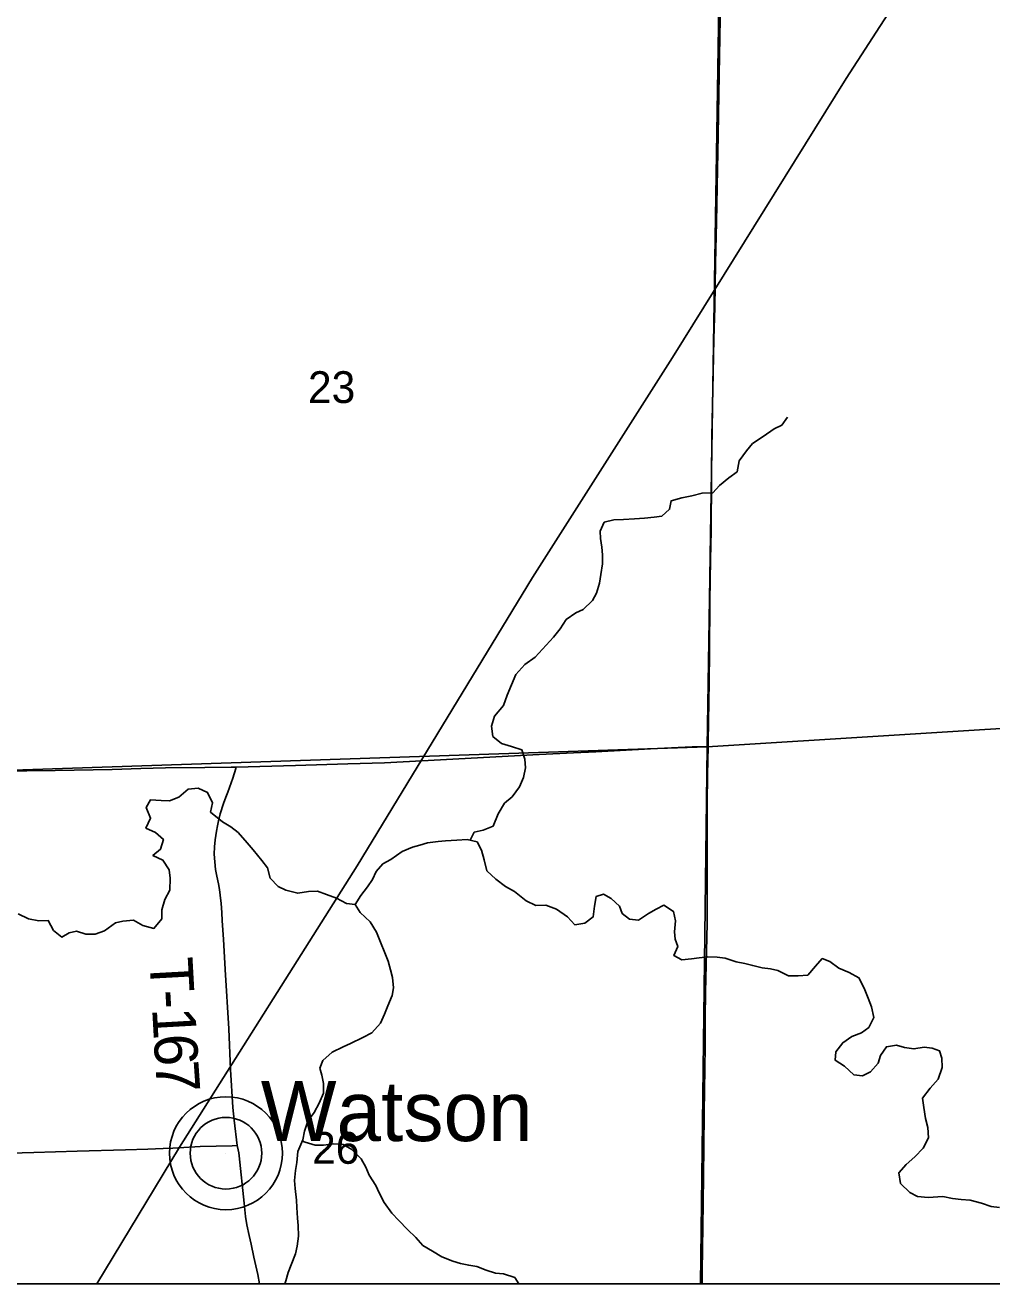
# Model space of a CAD drawing. Extents: x -8.5 to 18.7, y -20.3 to 7.
# Drawn here: x -4.708 to -2.162, y -20.262 to -16.948 of the extents above; entities that cross this region are included whole.
import ezdxf

# ---------------------------------------------------------------- set-up
doc = ezdxf.new("R2010")
doc.units = 0
for name, color, linetype in [('GM_X_Corporation', 7, 'Continuous'), ('GM_X_County_Road', 7, 'Continuous'), ('GM_X_Minor_River', 7, 'Continuous'), ('GM_X_Rail_Line', 7, 'Continuous'), ('GM_X_Section', 7, 'Continuous'), ('GM_X_Section_Text', 7, 'Continuous'), ('GM_X_Township_Road', 7, 'Continuous'), ('GM_X_Township_Road_Text', 7, 'Continuous'), ('GM_X_Unincorporated', 7, 'Continuous'), ('GM_X_Unincorporated_Location', 7, 'Continuous'), ('GM_X_Unincorporated_Text', 7, 'Continuous'), ('SH_Cut_Line', 7, 'Continuous')]:
    doc.layers.add(name, color=color, linetype=linetype)

msp = doc.modelspace()

# ---------------------------------------------------------------- linework, layer by layer
at = {"layer": 'GM_X_Corporation'}
msp.add_lwpolyline([(-8.4587, -10.6981), (-8.4587, -20.262), (-0.9232, -20.262)], dxfattribs=at)
at = {"layer": 'GM_X_County_Road'}
for points in [[(-4.3453, -19.9058), (-4.3851, -19.9075), (-4.4443, -19.9088), (-4.5715, -19.9125), (-4.6859, -19.9161), (-4.7779, -19.9187), (-4.8923, -19.9217), (-4.9645, -19.9215), (-5.0466, -19.9202), (-5.1771, -19.9183), (-5.3101, -19.9165), (-5.5105, -19.9133), (-5.5172, -19.9132)], [(-4.1499, -19.8982), (-4.1635, -19.8987), (-4.2473, -19.9005), (-4.3195, -19.9046), (-4.3453, -19.9058)], [(-4.0912, -20.262), (-4.096, -20.2378), (-4.1057, -20.1916), (-4.1132, -20.1577), (-4.1185, -20.1347), (-4.1243, -20.1067), (-4.1279, -20.0845), (-4.1319, -20.0499), (-4.1449, -19.9248), (-4.1459, -19.9173), (-4.1472, -19.9094), (-4.1499, -19.8982)]]:
    msp.add_lwpolyline(points, dxfattribs=at)
at = {"layer": 'GM_X_Minor_River'}
for points in [[(-3.5362, -19.0936), (-3.5255, -19.0728), (-3.502, -19.0677), (-3.4762, -19.0572), (-3.4624, -19.0247), (-3.4456, -18.9967), (-3.4258, -18.9794), (-3.406, -18.9537), (-3.396, -18.9287), (-3.3906, -18.903), (-3.3927, -18.8802), (-3.4001, -18.8559), (-3.4273, -18.8474), (-3.4538, -18.8389), (-3.4764, -18.8206), (-3.48, -18.7933), (-3.4722, -18.7668), (-3.4486, -18.7388), (-3.4386, -18.7116), (-3.4279, -18.6843), (-3.4164, -18.6571), (-3.3927, -18.6307), (-3.3654, -18.6119), (-3.3167, -18.5591), (-3.2991, -18.5372), (-3.2831, -18.513), (-3.258, -18.4949), (-3.239, -18.4859), (-3.2139, -18.4626), (-3.2032, -18.4429), (-3.1955, -18.4172), (-3.1923, -18.3944), (-3.1876, -18.3664), (-3.1875, -18.3421), (-3.1897, -18.3224), (-3.1933, -18.2989), (-3.1939, -18.2799), (-3.1832, -18.2565), (-3.1582, -18.2505), (-3.1325, -18.2492), (-3.1037, -18.2478), (-3.0772, -18.2457), (-3.0515, -18.2435), (-3.0318, -18.2406), (-3.0112, -18.2225), (-3.0066, -18.1998), (-2.9785, -18.1924), (-2.9528, -18.1872), (-2.9255, -18.1798), (-2.8975, -18.1792), (-2.88, -18.1595), (-2.8549, -18.1392), (-2.8329, -18.1234), (-2.8281, -18.0946), (-2.8083, -18.0689), (-2.7923, -18.0493), (-2.765, -18.0305), (-2.7361, -18.0102), (-2.7156, -18.0012), (-2.7003, -17.98)], [(-4.4228, -19.3044), (-4.3987, -19.3182), (-4.3692, -19.326), (-4.3486, -19.3011), (-4.3485, -19.2768), (-4.3408, -19.2503), (-4.3277, -19.2253), (-4.3268, -19.1935), (-4.3289, -19.1715), (-4.3454, -19.1464), (-4.3718, -19.1341), (-4.3521, -19.1175), (-4.3443, -19.0918), (-4.3647, -19.0735), (-4.3903, -19.0619), (-4.3781, -19.0355), (-4.39, -19.0081), (-4.3785, -18.9877), (-4.3498, -18.9894), (-4.3286, -18.9902), (-4.3036, -18.9805), (-4.2792, -18.9594), (-4.2527, -18.9565), (-4.2278, -18.9681), (-4.2151, -18.9954), (-4.2206, -19.0197), (-4.189, -19.0456), (-4.1671, -19.0586), (-4.1475, -19.0732), (-4.1234, -19.1006), (-4.1077, -19.1196), (-4.0851, -19.1471), (-4.0701, -19.1669), (-4.0627, -19.1935), (-4.0417, -19.2156), (-4.022, -19.2255), (-3.9903, -19.2333), (-3.9623, -19.2289), (-3.9388, -19.2283), (-3.9147, -19.2367), (-3.8882, -19.2467), (-3.8618, -19.2605), (-3.8392, -19.2629), (-3.8239, -19.2395), (-3.8071, -19.2169), (-3.7934, -19.1972), (-3.7842, -19.176), (-3.7666, -19.1564), (-3.7454, -19.1444), (-3.7157, -19.1233), (-3.6884, -19.1121), (-3.6687, -19.1069), (-3.649, -19.101), (-3.621, -19.0973), (-3.6013, -19.0952), (-3.5718, -19.0938), (-3.5446, -19.0917), (-3.5181, -19.0979), (-3.5069, -19.12), (-3.4995, -19.1458), (-3.4921, -19.1746), (-3.4687, -19.196), (-3.4431, -19.2159), (-3.4198, -19.2289), (-3.3889, -19.2533), (-3.3632, -19.2656), (-3.3367, -19.265), (-3.3088, -19.275), (-3.2802, -19.2956), (-3.2606, -19.317), (-3.2341, -19.3126), (-3.2128, -19.296), (-3.2089, -19.2672), (-3.2049, -19.2422), (-3.1852, -19.2363), (-3.1649, -19.247), (-3.1431, -19.2676), (-3.1364, -19.2866), (-3.1168, -19.3019), (-3.0926, -19.3043), (-3.0667, -19.287), (-3.0462, -19.275), (-3.0265, -19.2652), (-3.0009, -19.2813), (-2.9957, -19.3063), (-2.9982, -19.3351), (-2.9968, -19.3541), (-2.9893, -19.3739), (-3.0001, -19.3973), (-2.9789, -19.4088), (-2.9532, -19.4059), (-2.9328, -19.4037), (-2.91, -19.4008), (-2.8858, -19.4017), (-2.8647, -19.4041), (-2.836, -19.4142), (-2.8133, -19.4188), (-2.7921, -19.4242), (-2.7672, -19.4297), (-2.7453, -19.4329), (-2.7256, -19.4368)], [(-4.7269, -19.2876), (-4.6997, -19.3006), (-4.6725, -19.3061), (-4.6475, -19.3055), (-4.6341, -19.3313), (-4.6122, -19.3489), (-4.5925, -19.3376), (-4.5728, -19.3332), (-4.5486, -19.3416), (-4.5244, -19.341), (-4.4994, -19.3328), (-4.4705, -19.311), (-4.4508, -19.3073), (-4.4228, -19.3044)], [(-3.8392, -19.2629), (-3.8264, -19.2842), (-3.8001, -19.3087), (-3.7828, -19.3361), (-3.7724, -19.3619), (-3.7612, -19.39), (-3.7523, -19.4121), (-3.7464, -19.4348), (-3.7412, -19.4553), (-3.7383, -19.4827), (-3.7422, -19.5024), (-3.753, -19.5296), (-3.7622, -19.5515), (-3.7729, -19.5757), (-3.795, -19.6014), (-3.8193, -19.6134), (-3.8519, -19.6291), (-3.8709, -19.6381), (-3.8998, -19.6524), (-3.9241, -19.6742), (-3.9325, -19.6939), (-3.9274, -19.7129), (-3.9222, -19.7342), (-3.9223, -19.7599), (-3.9338, -19.7864), (-3.9469, -19.8106), (-3.9636, -19.834), (-3.9729, -19.8597), (-3.9768, -19.8832), (-3.9906, -19.9135), (-3.993, -19.9423), (-3.9962, -19.9635), (-3.9986, -19.99), (-3.9972, -20.0113), (-3.9936, -20.0416), (-3.993, -20.0613), (-3.9909, -20.0894), (-3.9895, -20.1084), (-3.9889, -20.1364), (-3.9921, -20.163), (-3.996, -20.1827), (-4.0075, -20.2122), (-4.016, -20.2326), (-4.0222, -20.2538), (-4.0243, -20.262)], [(-2.7256, -19.4368), (-2.6977, -19.4513), (-2.6727, -19.4507), (-2.647, -19.4493), (-2.6272, -19.4252), (-2.6089, -19.4056), (-2.5893, -19.4132), (-2.5652, -19.4308), (-2.538, -19.4424), (-2.5124, -19.4561), (-2.4989, -19.4835), (-2.4877, -19.5101), (-2.4795, -19.5329), (-2.4729, -19.561), (-2.4859, -19.5867), (-2.5057, -19.601), (-2.5315, -19.6107), (-2.555, -19.6273), (-2.5733, -19.6515), (-2.575, -19.6734), (-2.5508, -19.6887), (-2.526, -19.7116), (-2.5026, -19.714), (-2.4821, -19.7035), (-2.4615, -19.6809), (-2.4553, -19.6612), (-2.4401, -19.6378), (-2.4135, -19.6334), (-2.3924, -19.6396), (-2.3675, -19.6435), (-2.3402, -19.6384), (-2.3198, -19.6415), (-2.3001, -19.6484), (-2.2942, -19.6682), (-2.2936, -19.6925), (-2.3036, -19.7235), (-2.3249, -19.7469), (-2.3448, -19.7733), (-2.3411, -19.7976), (-2.3375, -19.8264), (-2.3309, -19.85), (-2.3295, -19.8773), (-2.3433, -19.9045), (-2.3654, -19.9279), (-2.3882, -19.9482), (-2.4072, -19.9701), (-2.4029, -19.9982), (-2.378, -20.0218), (-2.3584, -20.0318), (-2.3304, -20.035), (-2.2911, -20.0322), (-2.2661, -20.0369), (-2.2435, -20.04), (-2.2193, -20.0417), (-2.1898, -20.0494), (-2.1641, -20.0587), (-2.1422, -20.0611)], [(-3.9781, -19.886), (-3.9708, -19.8893), (-3.9444, -19.8971), (-3.9224, -19.8972), (-3.8959, -19.8935), (-3.8709, -19.8952), (-3.8476, -19.9082), (-3.8235, -19.9326), (-3.8108, -19.9547), (-3.8026, -19.976), (-3.7846, -20.0034), (-3.7764, -20.0224), (-3.7629, -20.0475), (-3.7426, -20.0756), (-3.7246, -20.0954), (-3.7013, -20.1191), (-3.6795, -20.1404), (-3.6607, -20.161), (-3.6358, -20.1763), (-3.6109, -20.1909), (-3.5822, -20.2024), (-3.5618, -20.2086), (-3.5399, -20.2133), (-3.5187, -20.2164), (-3.4938, -20.2257), (-3.4697, -20.2341), (-3.4485, -20.2358), (-3.419, -20.245), (-3.4084, -20.262)]]:
    msp.add_lwpolyline(points, dxfattribs=at)
at = {"layer": 'GM_X_Rail_Line'}
msp.add_lwpolyline([(-4.5197, -20.262), (-4.302, -19.9023), (-3.8337, -19.1615), (-3.3722, -18.402), (-3.0035, -17.8228), (-2.5461, -17.0881), (-2.3673, -16.8107), (-1.6987, -15.76), (-1.0634, -14.7163), (-0.8647, -14.409), (-0.5398, -13.878), (-0.1554, -13.2519), (0.2117, -12.6573), (0.7735, -11.7893), (0.878, -11.6305)], dxfattribs=at)
at = {"layer": 'GM_X_Section'}
for points in [[(-0.9212, -16.7237), (-0.9213, -16.7479), (-0.9282, -18.7246), (-2.9125, -18.848), (-2.8804, -16.8389)], [(-4.8803, -16.8978), (-2.8804, -16.8389), (-2.9125, -18.848), (-4.9245, -18.9152)]]:
    msp.add_lwpolyline(points, close=True, dxfattribs=at)
at = {"layer": 'GM_X_Township_Road'}
for points in [[(-2.9094, -18.8467), (-2.9091, -18.8348), (-2.9071, -18.6769), (-2.9062, -18.5999), (-2.9047, -18.4643), (-2.9031, -18.3549), (-2.902, -18.2791), (-2.9007, -18.1396), (-2.8997, -18.0305), (-2.8965, -17.8652), (-2.8942, -17.7733), (-2.8922, -17.6913), (-2.8898, -17.5744), (-2.8875, -17.4663), (-2.8851, -17.327), (-2.8835, -17.2375), (-2.8804, -17.0772), (-2.878, -16.9305), (-2.8769, -16.8596), (-2.8768, -16.8387)], [(-4.1527, -18.9012), (-3.9961, -18.897), (-3.8585, -18.8923), (-3.7618, -18.8899), (-3.6638, -18.885), (-3.3549, -18.8685), (-3.2645, -18.864), (-3.2051, -18.8608), (-3.0611, -18.8532), (-2.9519, -18.848), (-2.9119, -18.8468), (-2.9094, -18.8467)], [(-2.9256, -20.262), (-2.9252, -20.2297), (-2.9231, -20.0507), (-2.9209, -19.9028), (-2.9196, -19.8108), (-2.9175, -19.6368), (-2.9171, -19.5628), (-2.9167, -19.4943), (-2.914, -19.3861), (-2.9121, -19.313), (-2.9125, -19.1766), (-2.9122, -19.117), (-2.9119, -18.9964), (-2.9114, -18.9218), (-2.9094, -18.8467)], [(-5.4216, -18.9055), (-5.4075, -18.9065), (-5.3853, -18.9083), (-5.3172, -18.9109), (-5.145, -18.9128), (-5.0193, -18.9137), (-4.9283, -18.913), (-4.8563, -18.9133), (-4.7039, -18.911), (-4.6295, -18.9101), (-4.4794, -18.9076), (-4.4036, -18.9049), (-4.3391, -18.903), (-4.2349, -18.9025), (-4.166, -18.9016), (-4.1527, -18.9012)], [(-4.1499, -19.8982), (-4.1577, -19.8312), (-4.1611, -19.7978), (-4.1673, -19.6973), (-4.1721, -19.5905), (-4.1815, -19.4341), (-4.1863, -19.3546), (-4.1892, -19.3063), (-4.1907, -19.284), (-4.1923, -19.2605), (-4.1944, -19.2389), (-4.1967, -19.2235), (-4.199, -19.2087), (-4.2033, -19.1883), (-4.2069, -19.1712), (-4.2089, -19.1511), (-4.2102, -19.131), (-4.2096, -19.1113), (-4.2076, -19.0926), (-4.2043, -19.0698), (-4.202, -19.0557), (-4.1991, -19.0425), (-4.1948, -19.0248), (-4.1863, -18.9975), (-4.1797, -18.9804), (-4.1747, -18.9675), (-4.1616, -18.9304), (-4.1537, -18.9053), (-4.1527, -18.9012)]]:
    msp.add_lwpolyline(points, dxfattribs=at)
at = {"layer": 'GM_X_Unincorporated'}
for radius in [0.1488, 0.0943]:
    msp.add_circle((-4.1795, -19.9181), radius, dxfattribs=at)
at = {"layer": 'GM_X_Unincorporated_Location'}
msp.add_line((-4.1795, -19.9181), (-4.1795, -19.9181), dxfattribs=at)
at = {"layer": 'GM_X_Unincorporated_Text'}
for points in [[(-2.9298, -20.262), (-0.9268, -20.262), (-0.9278, -18.7724), (-0.9282, -18.7246), (-2.9125, -18.848)], [(-4.9384, -20.262), (-2.9298, -20.262), (-2.9125, -18.848), (-4.9245, -18.9152)]]:
    msp.add_lwpolyline(points, close=True, dxfattribs=at)
at = {"layer": 'SH_Cut_Line'}
msp.add_lwpolyline([(-8.4587, -10.6981), (-8.4587, -20.262), (18.7413, -20.262), (18.7413, -10.9039)], dxfattribs=at)

# ---------------------------------------------------------------- texts
at = {"layer": 'GM_X_Section_Text'}
for s, p in [('23', (-3.9635, -17.9426)), ('26', (-3.9527, -19.9459))]:
    msp.add_text(s, height=0.08371, rotation=0, dxfattribs=at).set_placement(p)
at = {"layer": 'GM_X_Township_Road_Text'}
for s, rotation, p in [('T', 273.1473, (-4.3813, -19.4052)), ('-', 273.1542, (-4.3766, -19.4901)), ('1', 273.189, (-4.374, -19.5367)), ('6', 273.3172, (-4.3701, -19.6069)), ('7', 273.9749, (-4.366, -19.6782))]:
    msp.add_text(s, height=0.1136, rotation=rotation, dxfattribs=at).set_placement(p)
at = {"layer": 'GM_X_Unincorporated_Text'}
msp.add_text('Watson', height=0.15795, rotation=0, dxfattribs=at).set_placement((-4.0877, -19.8861))

doc.saveas('drawing.dxf')
